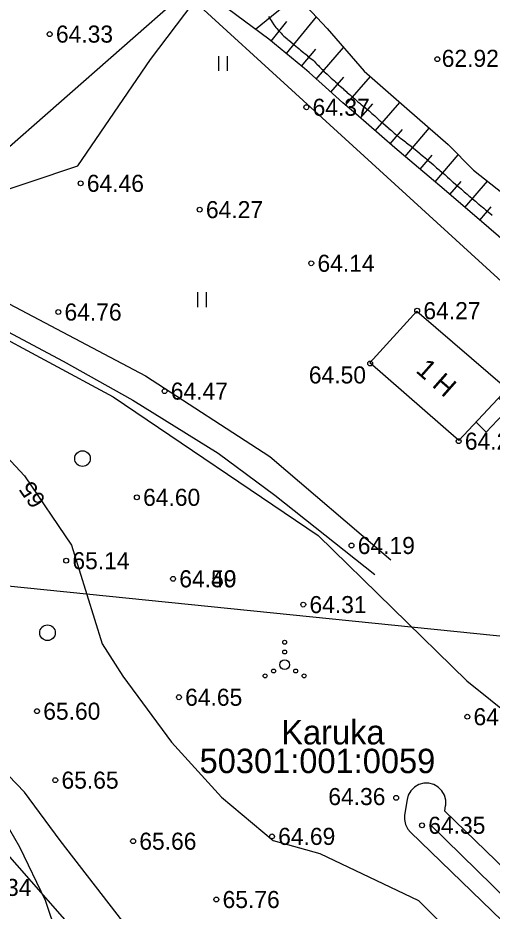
# Model space of a CAD drawing. Extents: x 530818 to 531740, y 6542340 to 6544024.
# Drawn here: x 531141 to 531189.7, y 6543424.1 to 6543515.7 of the extents above; entities that cross this region are included whole.
import ezdxf

# ---------------------------------------------------------------- set-up
doc = ezdxf.new("R2010")
doc.units = 0
for name, color, linetype in [('Elektripaigaldise KV', 7, 'Continuous'), ('HALJASTUS', 7, 'Continuous'), ('hHOONED', 7, 'Continuous'), ('Kaevandamise ala', 7, 'Continuous'), ('Kataster', 7, 'Continuous'), ('KORGUSED', 7, 'Continuous'), ('KR_kaitseala', 7, 'Continuous'), ('Kõrguspunkt', 7, 'Continuous'), ('Läbilõike joon', 7, 'Continuous'), ('Maapinna horisontaal', 7, 'Continuous'), ('MPOHULIIN', 7, 'Continuous'), ('RELJEEF', 7, 'Continuous'), ('TEED', 7, 'Continuous'), ('VEEKOGU', 7, 'Continuous')]:
    doc.layers.add(name, color=color, linetype=linetype)

msp = doc.modelspace()

# ---------------------------------------------------------------- linework, layer by layer
at = {"layer": 'Elektripaigaldise KV'}
msp.add_lwpolyline([(531218.25, 6543401.968), (531184.815, 6543434.307), (531184.906, 6543434.893), (531184.913, 6543434.939), (531184.913, 6543435.461), (531184.778, 6543435.965), (531184.517, 6543436.418), (531184.148, 6543436.787), (531183.695, 6543437.048), (531183.191, 6543437.183), (531182.669, 6543437.183), (531182.165, 6543437.048), (531181.712, 6543436.787), (531181.343, 6543436.418), (531181.082, 6543435.965), (531180.954, 6543435.507), (531180.704, 6543433.897), (531180.684, 6543433.459), (531180.786, 6543432.947), (531181.017, 6543432.479), (531181.29, 6543432.152), (531214.758, 6543399.781)], dxfattribs=at)
at = {"layer": 'HALJASTUS'}
for p, q in [((531161.612, 6543511.752), (531161.612, 6543510.23)), ((531162.522, 6543511.752), (531162.522, 6543510.23)), ((531159.45, 6543487.531), (531159.45, 6543486.009)), ((531160.36, 6543487.531), (531160.36, 6543486.009))]:
    msp.add_line(p, q, dxfattribs=at)
for points in [[(531067.748, 6543524.473), (531072.051, 6543522.156), (531086.781, 6543515.867), (531106.311, 6543507.591), (531119.551, 6543500.475), (531132.295, 6543495.51), (531147.19, 6543500.475), (531154.638, 6543511.398), (531163.41, 6543522.983), (531169.533, 6543534.734), (531181.781, 6543546.65), (531191.711, 6543557.905), (531198.827, 6543564.69), (531211.737, 6543577.931), (531222.163, 6543587.53), (531230.273, 6543595.309), (531240.865, 6543605.404), (531252.12, 6543614.672), (531259.567, 6543619.803), (531265.347, 6543622.767)], [(531107.8, 6543478.794), (531118.061, 6543483.262), (531121.868, 6543493.193), (531137.591, 6543483.924), (531150.831, 6543476.808), (531171.85, 6543462.574), (531187.077, 6543447.679), (531201.31, 6543436.259), (531212.895, 6543424.177), (531224.481, 6543414.744), (531236.066, 6543406.799), (531245.169, 6543399.683), (531245.682, 6543398.979)], [(531181.888, 6543399.942), (531176.153, 6543407.461), (531172.016, 6543409.448), (531159.603, 6543405.144), (531147.687, 6543410.606), (531146.363, 6543417.723), (531143.88, 6543425.17), (531141.232, 6543430.632), (531137.094, 6543437.749), (531135.108, 6543448.341), (531133.619, 6543456.782), (531126.833, 6543466.546), (531108.628, 6543468.036), (531104.821, 6543475.815), (531107.8, 6543478.794)]]:
    msp.add_lwpolyline(points, dxfattribs=at)
for centre, radius in [((531147.672, 6543470.47), 0.8), ((531144.085, 6543452.613), 0.8), ((531168.398, 6543451.639), 0.2), ((531168.398, 6543450.639), 0.2), ((531168.398, 6543449.339), 0.5), ((531167.268, 6543448.689), 0.2), ((531169.528, 6543448.689), 0.2), ((531166.398, 6543448.189), 0.2), ((531170.398, 6543448.189), 0.2)]:
    msp.add_circle(centre, radius, dxfattribs=at)
at = {"layer": 'hHOONED'}
for points in [[(531177.146, 6543480.283), (531181.946, 6543485.579), (531191.214, 6543477.635), (531186.249, 6543472.339), (531177.146, 6543480.283)], [(531190.387, 6543476.642), (531191.38, 6543475.649), (531189.063, 6543473.167), (531188.07, 6543474.16)]]:
    msp.add_lwpolyline(points, dxfattribs=at)
at = {"layer": 'Kaevandamise ala'}
msp.add_lwpolyline([(531166.73, 6543515.812), (531166.92, 6543515.525), (531167.015, 6543515.381), (531167.11, 6543515.238), (531167.3, 6543514.95), (531167.302, 6543514.947), (531167.501, 6543514.663), (531167.589, 6543514.557), (531167.762, 6543514.376), (531167.876, 6543514.257), (531168.037, 6543514.089), (531168.163, 6543513.958), (531168.312, 6543513.801), (531168.45, 6543513.681), (531168.648, 6543513.514), (531168.737, 6543513.44), (531168.994, 6543513.227), (531169.024, 6543513.203), (531169.311, 6543512.965), (531169.341, 6543512.94), (531169.598, 6543512.727), (531169.688, 6543512.653), (531169.885, 6543512.49), (531170.035, 6543512.365), (531170.172, 6543512.252), (531170.382, 6543512.078), (531170.459, 6543512.015), (531170.729, 6543511.791), (531170.746, 6543511.777), (531171.033, 6543511.538), (531171.078, 6543511.504), (531171.32, 6543511.318), (531171.424, 6543511.217), (531171.607, 6543511.029), (531171.704, 6543510.929), (531171.894, 6543510.735), (531171.985, 6543510.642), (531172.181, 6543510.441), (531172.265, 6543510.355), (531172.468, 6543510.147), (531172.545, 6543510.068), (531172.755, 6543509.875), (531172.858, 6543509.78), (531173.042, 6543509.616), (531173.18, 6543509.493), (531173.329, 6543509.361), (531173.503, 6543509.206), (531173.616, 6543509.105), (531173.822, 6543508.919), (531173.903, 6543508.844), (531174.134, 6543508.632), (531174.19, 6543508.581), (531174.456, 6543508.344), (531174.477, 6543508.326), (531174.764, 6543508.071), (531174.779, 6543508.057), (531175.051, 6543507.816), (531175.104, 6543507.77), (531175.338, 6543507.567), (531175.435, 6543507.483), (531175.625, 6543507.318), (531175.767, 6543507.196), (531175.912, 6543507.07), (531176.106, 6543506.908), (531176.199, 6543506.831), (531176.452, 6543506.621), (531176.486, 6543506.593), (531176.773, 6543506.355), (531176.798, 6543506.334), (531177.06, 6543506.116), (531177.144, 6543506.047), (531177.347, 6543505.864), (531177.462, 6543505.759), (531177.634, 6543505.602), (531177.774, 6543505.472), (531177.921, 6543505.344), (531178.105, 6543505.185), (531178.208, 6543505.095), (531178.436, 6543504.898), (531178.495, 6543504.846), (531178.767, 6543504.611), (531178.782, 6543504.597), (531179.069, 6543504.349), (531179.098, 6543504.323), (531179.356, 6543504.1), (531179.429, 6543504.036), (531179.643, 6543503.851), (531179.76, 6543503.749), (531179.93, 6543503.602), (531180.108, 6543503.462), (531180.217, 6543503.378), (531180.483, 6543503.175), (531180.504, 6543503.159), (531180.791, 6543502.939), (531180.859, 6543502.887), (531181.078, 6543502.72), (531181.234, 6543502.6), (531181.365, 6543502.498), (531181.602, 6543502.313), (531181.652, 6543502.27), (531181.939, 6543502.029), (531181.943, 6543502.026), (531182.226, 6543501.787), (531182.284, 6543501.738), (531182.513, 6543501.545), (531182.625, 6543501.451), (531182.8, 6543501.303), (531182.966, 6543501.164), (531183.087, 6543501.062), (531183.307, 6543500.877), (531183.374, 6543500.82), (531183.648, 6543500.59), (531183.661, 6543500.578), (531183.948, 6543500.336), (531183.988, 6543500.302), (531184.235, 6543500.093), (531184.325, 6543500.015), (531184.522, 6543499.846), (531184.658, 6543499.728), (531184.809, 6543499.596), (531184.988, 6543499.441), (531185.096, 6543499.346), (531185.318, 6543499.154), (531185.383, 6543499.093), (531185.625, 6543498.866), (531185.67, 6543498.827), (531185.957, 6543498.581), (531185.959, 6543498.579), (531186.244, 6543498.334), (531186.293, 6543498.292), (531186.531, 6543498.087), (531186.627, 6543498.005), (531186.818, 6543497.84), (531186.961, 6543497.717), (531187.105, 6543497.593), (531187.295, 6543497.43), (531187.392, 6543497.346), (531187.629, 6543497.143), (531187.679, 6543497.1), (531187.965, 6543496.856), (531187.966, 6543496.855), (531188.253, 6543496.61), (531188.302, 6543496.569), (531188.54, 6543496.368), (531188.647, 6543496.281), (531188.827, 6543496.134), (531188.999, 6543495.994), (531189.114, 6543495.901), (531189.352, 6543495.707), (531189.401, 6543495.667), (531189.688, 6543495.433)], dxfattribs=at)
at = {"layer": 'Kataster'}
msp.add_lwpolyline([(531060.93, 6543520.01), (531063.73, 6543525.33), (531132.3, 6543495.56), (531158.18, 6543518.3), (531311.6, 6543378.22), (531216.34, 6543342.89)], close=True, dxfattribs=at)
at = {"layer": 'KR_kaitseala'}
msp.add_lwpolyline([(531043.378, 6543510.745), (531055.754, 6543525.91), (531063.728, 6543525.33), (531132.297, 6543495.56), (531158.176, 6543518.3), (531159.584, 6543517.01), (531175.96, 6543539.74), (531243.56, 6543608.37), (531256.37, 6543618.09), (531264.414, 6543619.55), (531233.458, 6543750.273)], dxfattribs=at)
at = {"layer": 'Kõrguspunkt'}
for centre in [(531144.31, 6543514), (531184.06, 6543511.43), (531170.63, 6543506.5), (531147.48, 6543498.7), (531159.69, 6543496), (531171.13, 6543490.5), (531145.19, 6543485.5), (531181.99, 6543485.64), (531177.17, 6543480.22), (531156.09, 6543477.39), (531186.24, 6543472.26), (531153.25, 6543466.5), (531175.26, 6543461.56), (531146, 6543460), (531156.96, 6543458.14), (531170.31, 6543455.5), (531157.56, 6543446), (531143.01, 6543444.57), (531187.13, 6543444), (531144.88, 6543437.5), (531179.84, 6543435.68), (531182.49, 6543432.87), (531152.86, 6543431.24), (531167.1, 6543431.73), (531161.4, 6543425.26)]:
    msp.add_circle(centre, 0.25, dxfattribs=at)
at = {"layer": 'Läbilõike joon'}
msp.add_lwpolyline([(531031.002, 6543468.508), (531213, 6543450), (531364.69, 6543474.92)], dxfattribs=at)
at = {"layer": 'Maapinna horisontaal'}
for points in [[(531066.921, 6543532.417), (531071.058, 6543528.61), (531081.154, 6543523.48), (531091.25, 6543524.969), (531101.346, 6543522.487), (531102.173, 6543522.321), (531111.607, 6543517.191), (531120.379, 6543513.384), (531124.351, 6543506.598), (531127.992, 6543499.647), (531131.633, 6543484.586), (531132.295, 6543481.773), (531138.915, 6543471.677), (531141.729, 6543468.698), (531146.528, 6543461.581), (531149.673, 6543451.486), (531151.824, 6543448.175), (531156.789, 6543441.39), (531161.92, 6543435.763), (531167.216, 6543431.294), (531172.016, 6543429.97), (531182.112, 6543425.17), (531186.084, 6543421.198), (531187.132, 6543417.438)], [(531188.912, 6543389.195), (531187.077, 6543390.084), (531180.787, 6543393.394), (531174.167, 6543401.007), (531172.016, 6543402.662), (531162.417, 6543411.103), (531161.92, 6543411.434), (531153.148, 6543421.198), (531151.824, 6543423.019), (531145.37, 6543431.294), (531141.729, 6543436.259), (531136.763, 6543441.39)]]:
    msp.add_lwpolyline(points, dxfattribs=at)
at = {"layer": 'MPOHULIIN'}
msp.add_lwpolyline([(531183.31, 6543432.957), (531216.923, 6543400.081), (531204.887, 6543307.629), (531202.507, 6543269.352)], dxfattribs=at)
at = {"layer": 'RELJEEF'}
for p, q in [((531165.419, 6543514.493), (531169.641, 6543517.952)), ((531168.58, 6543512.001), (531171.674, 6543515.754)), ((531167.029, 6543513.285), (531168.634, 6543515.293)), ((531170.13, 6543510.718), (531171.608, 6543512.463)), ((531171.643, 6543509.39), (531174.451, 6543512.637)), ((531173.147, 6543508.051), (531174.474, 6543509.567)), ((531174.653, 6543506.716), (531177.209, 6543509.641)), ((531176.174, 6543505.397), (531177.444, 6543506.859)), ((531177.694, 6543504.078), (531180.221, 6543506.997)), ((531179.215, 6543502.759), (531180.469, 6543504.22)), ((531180.748, 6543501.455), (531183.232, 6543504.366)), ((531182.288, 6543500.159), (531183.517, 6543501.602)), ((531183.826, 6543498.86), (531186.197, 6543501.636)), ((531185.352, 6543497.548), (531186.487, 6543498.87)), ((531186.879, 6543496.235), (531189.187, 6543498.922)), ((531188.405, 6543494.923), (531189.585, 6543496.297))]:
    msp.add_line(p, q, dxfattribs=at)
for points in [[(531175.301, 6543533.581), (531173.797, 6543530.885), (531171.927, 6543527.205), (531169.585, 6543523.913), (531169.585, 6543523.913), (531168.196, 6543521.861), (531168.326, 6543520.388), (531169.647, 6543517.94), (531172.772, 6543514.569), (531176.56, 6543510.211), (531180.92, 6543506.383), (531185.184, 6543502.663), (531187.753, 6543500.059), (531193.738, 6543495.315), (531201.768, 6543488.096), (531211.738, 6543478.067), (531219.679, 6543470.25), (531226.924, 6543462.046), (531234.054, 6543454.276), (531240.726, 6543447.075), (531248.869, 6543438.895), (531255.202, 6543432.42), (531258.195, 6543428.327), (531258.399, 6543428.377)], [(531192.061, 6543491.791), (531189.332, 6543494.125), (531189.332, 6543494.125), (531187.863, 6543495.388), (531184.323, 6543498.433), (531183.663, 6543499), (531183.663, 6543499), (531179.689, 6543502.348), (531179.689, 6543502.348), (531175.694, 6543505.813), (531174.383, 6543506.951), (531174.383, 6543506.951), (531172.916, 6543508.257), (531170.902, 6543510.049), (531170.426, 6543510.473), (531170.426, 6543510.473), (531170.28, 6543510.594), (531166.783, 6543513.489), (531166.783, 6543513.489), (531162.565, 6543516.592)]]:
    msp.add_lwpolyline(points, dxfattribs=at)
at = {"layer": 'TEED'}
for points in [[(531062.618, 6543526.128), (531064.769, 6543522.321), (531068.245, 6543520.17), (531075.196, 6543517.191), (531081.982, 6543515.205), (531090.919, 6543512.391), (531101.511, 6543507.757), (531110.117, 6543503.123), (531122.696, 6543496.337), (531135.274, 6543488.889), (531154.141, 6543478.959), (531166.885, 6543470.684), (531179.298, 6543460.092)], [(531058.48, 6543519.177), (531061.459, 6543520.17), (531066.755, 6543518.018), (531071.72, 6543515.37), (531078.837, 6543513.55), (531086.119, 6543511.563), (531092.408, 6543509.577), (531099.525, 6543506.267), (531108.628, 6543501.302), (531119.22, 6543495.179), (531130.143, 6543488.724), (531145.701, 6543480.449), (531152.817, 6543476.477), (531161.589, 6543471.015), (531167.382, 6543466.712), (531177.643, 6543458.602)]]:
    msp.add_lwpolyline(points, dxfattribs=at)
at = {"layer": 'VEEKOGU'}
msp.add_lwpolyline([(531169.647, 6543517.94), (531172.772, 6543514.569), (531176.56, 6543510.211), (531180.92, 6543506.383), (531185.184, 6543502.663), (531187.753, 6543500.059), (531193.738, 6543495.315), (531201.768, 6543488.096), (531211.738, 6543478.067), (531219.679, 6543470.25), (531226.924, 6543462.046), (531234.054, 6543454.276), (531240.726, 6543447.075), (531248.869, 6543438.895), (531255.202, 6543432.42), (531258.195, 6543428.327), (531261.347, 6543429.103), (531267.305, 6543426.945), (531275.535, 6543421.918)], dxfattribs=at)

# ---------------------------------------------------------------- texts
at = {"layer": 'hHOONED'}
msp.add_text('1 H', height=2, rotation=318.51593, dxfattribs=at).set_placement((531181.752, 6543479.402))
at = {"layer": 'Kataster'}
for s, p in [('Karuka', (531168.052, 6543441.161)), ('50301:001:0059', (531159.679, 6543438.219))]:
    msp.add_text(s, height=2.5, dxfattribs=at).set_placement(p)
at = {"layer": 'KORGUSED'}
for s, p in [('64.33', (531144.948, 6543513.125)), ('62.92', (531184.509, 6543510.641)), ('64.37', (531171.268, 6543505.625)), ('64.46', (531148.118, 6543497.825)), ('64.27', (531160.328, 6543495.125)), ('64.14', (531171.768, 6543489.625)), ('64.76', (531145.828, 6543484.625)), ('64.27', (531182.628, 6543484.765)), ('64.50', (531170.885, 6543478.177)), ('64.47', (531156.728, 6543476.515)), ('64.27', (531186.878, 6543471.385)), ('64.60', (531153.888, 6543465.625)), ('64.19', (531175.898, 6543460.685)), ('65.14', (531146.638, 6543459.125)), ('64.50', (531157.598, 6543457.275)), ('64.49', (531157.598, 6543457.265)), ('64.31', (531170.948, 6543454.625)), ('64.65', (531158.198, 6543445.125)), ('65.60', (531143.648, 6543443.695)), ('64.24', (531187.768, 6543443.125)), ('65.65', (531145.518, 6543436.625)), ('64.36', (531172.879, 6543434.941)), ('64.35', (531183.128, 6543431.995)), ('65.66', (531153.498, 6543430.365)), ('64.69', (531167.738, 6543430.855)), ('64.34', (531136.578, 6543425.625)), ('65.76', (531162.038, 6543424.385))]:
    msp.add_text(s, height=1.75, dxfattribs=at).set_placement(p)
at = {"layer": 'Maapinna horisontaal'}
msp.add_text('65', height=1.75, rotation=124.85534, dxfattribs=at).set_placement((531143.98, 6543466.201))

doc.saveas('drawing.dxf')
